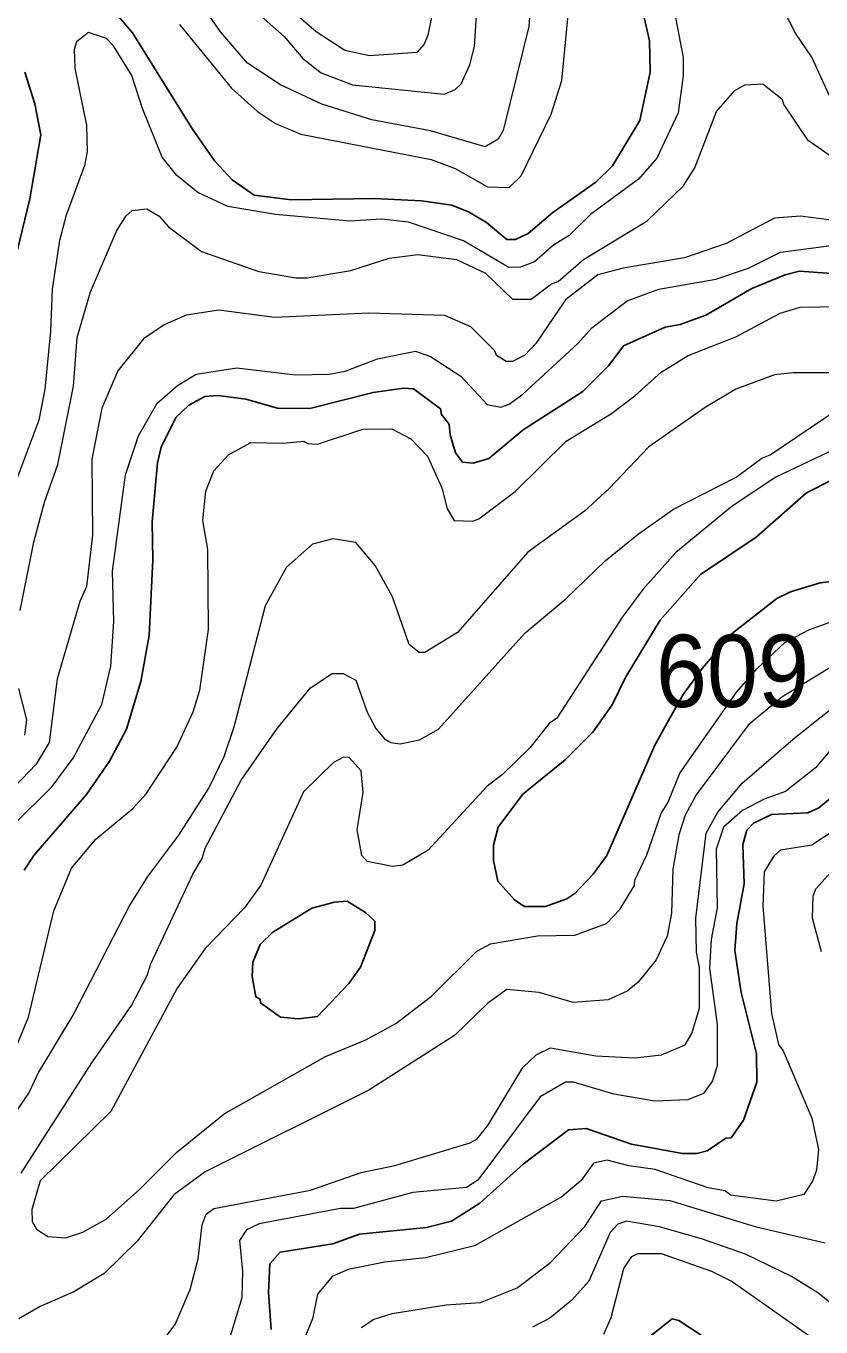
# Model space of a CAD drawing. Extents: x 673.3 to 698.5, y 6984.3 to 7012.3.
# Drawn here: x 685.48 to 686.36, y 6987.786 to 6989.227 of the extents above; entities that cross this region are included whole.
import ezdxf

# ---------------------------------------------------------------- set-up
doc = ezdxf.new("R2010")
doc.units = 0
doc.header["$LTSCALE"] = 0.032
doc.layers.add('1', color=7, linetype='Continuous', lineweight=25)
doc.layers.add('2', color=7, linetype='Continuous', lineweight=13)
doc.layers.add('21', color=7, linetype='Continuous')

msp = doc.modelspace()

# ---------------------------------------------------------------- linework, layer by layer
at = {"layer": '1'}
for points in [[(686.1539, 6989.2821), (686.1702, 6989.2105), (686.171, 6989.1757), (686.1597, 6989.1225), (686.1295, 6989.072), (686.111, 6989.0541), (686.0633, 6989.0203), (686.036, 6988.9973), (686.022, 6988.9904), (686.0124, 6988.9904), (685.99, 6989.0092), (685.9701, 6989.0211), (685.9516, 6989.0287), (685.918, 6989.0334), (685.8654, 6989.0359), (685.7738, 6989.0343), (685.7328, 6989.0397), (685.7082, 6989.0565), (685.6892, 6989.0772), (685.6645, 6989.1127), (685.5981, 6989.2193), (685.5662, 6989.2572)], [(685.4788, 6989.176), (685.49, 6989.1409), (685.4966, 6989.1066), (685.4845, 6989.0356), (685.4592, 6988.9316)], [(685.4781, 6988.2918), (685.4887, 6988.3081), (685.5472, 6988.3756), (685.5726, 6988.4124), (685.5912, 6988.4479), (685.6072, 6988.5007), (685.6164, 6988.5518), (685.6205, 6988.6355), (685.6198, 6988.6778), (685.6255, 6988.743), (685.6299, 6988.7603), (685.6458, 6988.7932), (685.6602, 6988.8068), (685.6781, 6988.8167), (685.6926, 6988.8176), (685.7236, 6988.8137), (685.7584, 6988.8038), (685.7942, 6988.8031), (685.8643, 6988.821), (685.8979, 6988.8258), (685.9092, 6988.825), (685.9388, 6988.8029), (685.9401, 6988.7968), (685.9485, 6988.7859), (685.9495, 6988.774), (685.9557, 6988.7543), (685.9634, 6988.7437), (685.975, 6988.7428), (685.9926, 6988.7477), (686.0304, 6988.7798), (686.0964, 6988.8222), (686.1251, 6988.8508), (686.1415, 6988.8728), (686.1875, 6988.8935), (686.2042, 6988.8962), (686.2325, 6988.9065), (686.2836, 6988.9362), (686.3203, 6988.9513), (686.3363, 6988.9553), (686.3723, 6988.953)], [(686.3987, 6988.6149), (686.3594, 6988.6101), (686.3265, 6988.6002), (686.3113, 6988.5926), (686.262, 6988.5544), (686.2286, 6988.5153), (686.2077, 6988.4865), (686.193, 6988.4611), (686.1761, 6988.4304), (686.123, 6988.3081), (686.1079, 6988.2875), (686.0877, 6988.266), (686.0788, 6988.2602), (686.055, 6988.2515), (686.0315, 6988.2516), (686.0204, 6988.2592), (686.0024, 6988.2796), (685.9976, 6988.3026), (685.9976, 6988.3195), (686.0029, 6988.3395), (686.0299, 6988.3761), (686.0768, 6988.4139), (686.1074, 6988.4446), (686.129, 6988.475), (686.144, 6988.5061), (686.182, 6988.5686), (686.2268, 6988.6193), (686.2885, 6988.6606), (686.3442, 6988.7097), (686.3724, 6988.7241)], [(686.3878, 6988.3855), (686.3578, 6988.3609), (686.3457, 6988.3552), (686.3054, 6988.3534), (686.2853, 6988.3439), (686.278, 6988.3362), (686.2735, 6988.3201), (686.2752, 6988.2766), (686.2671, 6988.2326), (686.2647, 6988.2029), (686.2719, 6988.1564), (686.2888, 6988.0884), (686.2891, 6988.0571), (686.2745, 6988.015), (686.2607, 6987.9954), (686.2547, 6987.9949), (686.2342, 6987.981), (686.2226, 6987.9781), (686.2069, 6987.9781), (686.1503, 6987.9883), (686.1001, 6988.0057), (686.0806, 6988.004), (686.0306, 6987.9663), (685.9823, 6987.923), (685.9513, 6987.9029), (685.9233, 6987.8958), (685.8494, 6987.8884), (685.8197, 6987.8778), (685.7613, 6987.8687), (685.75, 6987.8557), (685.7484, 6987.8238), (685.7516, 6987.7831)], [(686.1726, 6987.7768), (686.1955, 6987.7947), (686.2028, 6987.7931), (686.2565, 6987.7573)]]:
    msp.add_lwpolyline(points, dxfattribs=at)
msp.add_lwpolyline([(685.8664, 6988.2251), (685.8662, 6988.2354), (685.856, 6988.2448), (685.8355, 6988.2573), (685.8216, 6988.2565), (685.7966, 6988.2497), (685.7535, 6988.2233), (685.7394, 6988.2093), (685.7312, 6988.1899), (685.7305, 6988.174), (685.7346, 6988.1516), (685.7392, 6988.1489), (685.7396, 6988.1448), (685.7618, 6988.1288), (685.7816, 6988.1271), (685.8029, 6988.1296), (685.8375, 6988.1664), (685.8503, 6988.1843)], close=True, dxfattribs=at)
at = {"layer": '2'}
for points in [[(686.0415, 6989.2877), (686.0366, 6989.2263), (686.0083, 6989.1113), (686.0028, 6989.1015), (685.9885, 6989.093), (685.9278, 6989.1108), (685.863, 6989.1232), (685.8077, 6989.1405), (685.762, 6989.1618), (685.7253, 6989.1859), (685.6955, 6989.2207), (685.6442, 6989.2947)], [(686.1947, 6989.2599), (686.2076, 6989.1922), (686.2076, 6989.1721), (686.202, 6989.1307), (686.1785, 6989.0807), (686.158, 6989.0573), (686.1051, 6989.018), (686.0814, 6988.9949), (686.064, 6988.9841), (686.0431, 6988.9659), (686.0276, 6988.96), (686.0147, 6988.9594), (685.9645, 6988.9889), (685.9037, 6989.0097), (685.8737, 6989.013), (685.8386, 6989.0107), (685.7563, 6989.018), (685.7034, 6989.0271), (685.6702, 6989.0424), (685.647, 6989.0614), (685.6309, 6989.0818), (685.609, 6989.1355), (685.5971, 6989.1722), (685.5769, 6989.2049), (685.5691, 6989.2133), (685.5492, 6989.2198), (685.536, 6989.2094), (685.5334, 6989.2008), (685.534, 6989.1802), (685.5472, 6989.1167), (685.548, 6989.0881), (685.5448, 6989.0723), (685.5247, 6989.0173)], [(685.6502, 6989.2287), (685.7076, 6989.158), (685.7364, 6989.1323), (685.7563, 6989.1191), (685.7845, 6989.1072), (685.9285, 6989.0792), (685.955, 6989.0693), (685.991, 6989.049), (686.0151, 6989.0481), (686.0284, 6989.0611), (686.0613, 6989.1293), (686.0733, 6989.1668), (686.0822, 6989.2584)], [(685.9354, 6989.2679), (685.9251, 6989.217), (685.9209, 6989.207), (685.9126, 6989.1977), (685.8603, 6989.1938), (685.833, 6989.1997), (685.8014, 6989.2207), (685.7667, 6989.2504)], [(685.7246, 6989.252), (685.7658, 6989.2155), (685.7864, 6989.1909), (685.8068, 6989.1751), (685.8414, 6989.1617), (685.9429, 6989.1516), (685.9553, 6989.1566), (685.9617, 6989.163), (685.9714, 6989.1839), (685.9764, 6989.2043), (685.9797, 6989.2499)], [(686.3697, 6989.1498), (686.35, 6989.1925), (686.332, 6989.219), (686.3192, 6989.2435)], [(685.4738, 6988.5796), (685.4886, 6988.6551), (685.5005, 6988.6995), (685.5154, 6988.7412), (685.5326, 6988.828), (685.5367, 6988.8818), (685.5516, 6988.9326), (685.5803, 6988.9996), (685.5905, 6989.0165), (685.5978, 6989.0228), (685.6139, 6989.0244), (685.6276, 6989.0163), (685.6379, 6989.0045), (685.6745, 6988.9771), (685.7379, 6988.955), (685.7787, 6988.948), (685.7913, 6988.948), (685.8396, 6988.956), (685.8822, 6988.9699), (685.9139, 6988.974), (685.9565, 6988.9684), (685.9889, 6988.9531), (686.0185, 6988.9245), (686.0394, 6988.9244), (686.062, 6988.9414), (686.0692, 6988.9439), (686.0972, 6988.9685), (686.1677, 6989.0112), (686.2076, 6989.0497), (686.2205, 6989.0699), (686.2444, 6989.1323), (686.2646, 6989.1556), (686.2758, 6989.1619), (686.2956, 6989.1629), (686.3168, 6989.1463), (686.3189, 6989.1395), (686.345, 6989.1013), (686.3804, 6989.0766)], [(685.5247, 6989.0173), (685.5171, 6988.9893), (685.509, 6988.9355), (685.5072, 6988.8887), (685.5008, 6988.8247), (685.4943, 6988.7902), (685.4421, 6988.6515)], [(686.4062, 6989.0074), (686.3373, 6989.0164), (686.3085, 6989.0141), (686.2552, 6988.986), (686.2089, 6988.9701), (686.1412, 6988.9586), (686.1132, 6988.9512), (686.0773, 6988.9235), (686.0443, 6988.8751), (686.0323, 6988.8623), (686.0187, 6988.8553), (686.0117, 6988.8552), (686.0009, 6988.8618), (685.999, 6988.8673), (685.9727, 6988.8937)], [(685.4659, 6988.3415), (685.5091, 6988.3846), (685.5324, 6988.4159), (685.5641, 6988.4754), (685.574, 6988.5177), (685.5774, 6988.5672), (685.5757, 6988.6232), (685.5904, 6988.7297), (685.6046, 6988.7729), (685.6252, 6988.8093), (685.6479, 6988.8289), (685.6686, 6988.8412), (685.7135, 6988.8485), (685.7784, 6988.8405), (685.8157, 6988.8413), (685.8333, 6988.8446), (685.8692, 6988.8584), (685.9114, 6988.8666), (685.9278, 6988.8607), (685.9615, 6988.839), (685.9906, 6988.8076), (686.0057, 6988.8047), (686.0149, 6988.808), (686.0301, 6988.819), (686.0909, 6988.8752), (686.1066, 6988.8926), (686.1457, 6988.9226), (686.1806, 6988.9354), (686.2438, 6988.9464), (686.28, 6988.9589), (686.3154, 6988.9765), (686.3715, 6988.9837)], [(685.9727, 6988.8937), (685.9438, 6988.9064), (685.8595, 6988.9089), (685.7553, 6988.9039), (685.6936, 6988.9122), (685.6574, 6988.9065), (685.633, 6988.896), (685.6101, 6988.8805), (685.5817, 6988.8451), (685.564, 6988.8037), (685.5529, 6988.747), (685.5538, 6988.6629), (685.5471, 6988.606), (685.5398, 6988.5893), (685.5147, 6988.5036), (685.5056, 6988.4332), (685.4913, 6988.4093), (685.4433, 6988.3595)], [(685.4644, 6988.0844), (685.4828, 6988.1288), (685.5109, 6988.2469), (685.5303, 6988.2939), (685.5575, 6988.3263), (685.5985, 6988.3602), (685.6131, 6988.3762), (685.6472, 6988.4282), (685.6651, 6988.4673), (685.6725, 6988.4914), (685.6823, 6988.5585), (685.6815, 6988.6469), (685.6759, 6988.6792), (685.6791, 6988.7117), (685.6879, 6988.7343), (685.7043, 6988.7518), (685.7289, 6988.7655), (685.7648, 6988.7648), (685.7878, 6988.7672), (685.7921, 6988.7644), (685.8029, 6988.7639), (685.8529, 6988.7802), (685.8851, 6988.7809), (685.9061, 6988.7697), (685.9244, 6988.7506), (685.9404, 6988.7153), (685.9464, 6988.692), (685.9539, 6988.6793), (685.9746, 6988.6784), (685.9812, 6988.6809), (686.0215, 6988.7113), (686.0779, 6988.7669), (686.1283, 6988.7976), (686.1542, 6988.8172), (686.1832, 6988.8437), (686.2131, 6988.8619), (686.2657, 6988.8828), (686.3151, 6988.9088), (686.3369, 6988.9154), (686.3806, 6988.9161)], [(686.4848, 6988.8429), (686.3292, 6988.8428), (686.3086, 6988.8404), (686.2657, 6988.8246), (686.2319, 6988.8045), (686.1697, 6988.7608), (686.1257, 6988.7146), (686.0983, 6988.6895), (686.0358, 6988.6441), (685.9579, 6988.555), (685.9216, 6988.5328), (685.9155, 6988.5331), (685.9042, 6988.542), (685.8858, 6988.5948), (685.8668, 6988.6293), (685.8451, 6988.655), (685.8198, 6988.6588), (685.7972, 6988.6531), (685.7683, 6988.6274), (685.7449, 6988.5848), (685.7102, 6988.4501), (685.699, 6988.4175), (685.6828, 6988.3838), (685.6489, 6988.3306), (685.6146, 6988.2848), (685.5949, 6988.2536), (685.533, 6988.133), (685.4941, 6988.0682), (685.4836, 6988.0457), (685.4211, 6987.9547)], [(685.4749, 6987.9563), (685.5528, 6988.0782), (685.5968, 6988.1418), (685.6144, 6988.1753), (685.6183, 6988.1879), (685.6647, 6988.2873), (685.6751, 6988.3049), (685.6785, 6988.3163), (685.7184, 6988.3916), (685.758, 6988.4489), (685.795, 6988.4937), (685.8192, 6988.5097), (685.8312, 6988.5098), (685.8453, 6988.5022), (685.8576, 6988.467), (685.8674, 6988.4489), (685.877, 6988.4374), (685.8838, 6988.4332), (685.8943, 6988.4317), (685.9156, 6988.4363), (685.9366, 6988.4481), (686.0322, 6988.5542), (686.0778, 6988.5925), (686.1213, 6988.6344), (686.158, 6988.6644), (686.1968, 6988.6918), (686.2661, 6988.7271), (686.2945, 6988.7482), (686.304, 6988.7518), (686.3775, 6988.8018)], [(686.405, 6988.7721), (686.3101, 6988.7271), (686.2619, 6988.695), (686.1993, 6988.6439), (686.1628, 6988.6026), (686.1404, 6988.5723), (686.0676, 6988.4602), (686.0593, 6988.4542), (686.0379, 6988.4272), (686.0073, 6988.3975), (685.9906, 6988.3848), (685.9252, 6988.3138), (685.8971, 6988.2975), (685.8858, 6988.2957), (685.8576, 6988.3014), (685.8518, 6988.3082), (685.8468, 6988.3365), (685.8533, 6988.3777), (685.8513, 6988.402), (685.8378, 6988.4165), (685.8315, 6988.4169), (685.8204, 6988.4111), (685.7873, 6988.3786), (685.74, 6988.2751), (685.7221, 6988.25), (685.6785, 6988.2051), (685.6473, 6988.1612), (685.574, 6988.0245), (685.4957, 6987.9477), (685.4865, 6987.9159), (685.4869, 6987.9026), (685.4919, 6987.8941), (685.5043, 6987.8861), (685.5239, 6987.8844), (685.5429, 6987.8907), (685.5687, 6987.9052), (685.6056, 6987.9379), (685.6468, 6987.9792), (685.6996, 6988.0218), (685.8117, 6988.0854), (685.8564, 6988.1037), (685.8895, 6988.1218), (685.9291, 6988.1521), (685.9791, 6988.2021), (685.9943, 6988.2101), (686.0462, 6988.219), (686.0877, 6988.2199), (686.1226, 6988.2328), (686.1374, 6988.2484), (686.1536, 6988.2748), (686.154, 6988.2809), (686.1673, 6988.3087), (686.1833, 6988.3547), (686.1908, 6988.3671), (686.2037, 6988.3993), (686.2671, 6988.4894), (686.2895, 6988.5151), (686.32, 6988.5442), (686.3467, 6988.5582), (686.4151, 6988.5828)], [(686.4042, 6988.5371), (686.3168, 6988.4835), (686.2797, 6988.4523), (686.2219, 6988.3753), (686.2099, 6988.3528), (686.2028, 6988.3309), (686.1962, 6988.2929), (686.1946, 6988.244), (686.1898, 6988.2186), (686.1777, 6988.1925), (686.1577, 6988.1676), (686.1455, 6988.1579), (686.1246, 6988.1481), (686.0859, 6988.1451), (686.048, 6988.1563), (686.0123, 6988.1596), (685.9915, 6988.1446), (685.9543, 6988.1085), (685.8597, 6988.0482), (685.6783, 6987.9576), (685.6439, 6987.9322), (685.6031, 6987.8809), (685.5665, 6987.8451), (685.5331, 6987.8248), (685.4957, 6987.8085), (685.4721, 6987.7947)], [(685.9718, 6987.9896), (685.9795, 6987.9943), (685.9912, 6988.0089), (686.0301, 6988.0733), (686.0447, 6988.0873), (686.0606, 6988.095), (686.1109, 6988.0862), (686.1542, 6988.0839), (686.1835, 6988.0872), (686.2099, 6988.0985), (686.2172, 6988.111), (686.2255, 6988.1388), (686.2255, 6988.184), (686.2224, 6988.2011), (686.2215, 6988.2388), (686.2332, 6988.3329), (686.246, 6988.3561), (686.2727, 6988.3882), (686.332, 6988.4393), (686.4634, 6988.5434)], [(685.4787, 6988.4412), (685.4812, 6988.4583), (685.4721, 6988.4929)], [(686.4079, 6988.4689), (686.3541, 6988.4051), (686.3207, 6988.3789), (686.2972, 6988.3705), (686.2733, 6988.3579), (686.2523, 6988.3394), (686.2442, 6988.315), (686.2451, 6988.2502), (686.2386, 6988.215), (686.2369, 6988.1834), (686.2451, 6988.1208), (686.2451, 6988.075), (686.2402, 6988.0586), (686.23, 6988.0443), (686.2128, 6988.0375), (686.1761, 6988.0359), (686.1309, 6988.0436), (686.0861, 6988.0569), (686.0773, 6988.0569), (686.0491, 6988.0408), (685.9801, 6987.9484), (685.9677, 6987.9404), (685.9083, 6987.9349), (685.8425, 6987.917), (685.8284, 6987.917), (685.7383, 6987.9001), (685.7241, 6987.8932), (685.7166, 6987.8816), (685.7198, 6987.8475), (685.7191, 6987.8179), (685.7066, 6987.7767)], [(686.3749, 6988.3359), (686.35, 6988.3195), (686.3153, 6988.3139), (686.3077, 6988.3068), (686.2973, 6988.2899), (686.2956, 6988.2518), (686.3054, 6988.133), (686.3131, 6988.0988), (686.3182, 6988.0917), (686.3499, 6988.0169), (686.3574, 6987.9824), (686.3551, 6987.9596), (686.3506, 6987.9473), (686.3411, 6987.9325), (686.3106, 6987.9251), (686.26, 6987.9316), (686.254, 6987.9364), (686.2354, 6987.94), (686.1765, 6987.9601), (686.1476, 6987.9641), (686.1235, 6987.9705), (686.1082, 6987.9672), (686.0946, 6987.9482), (686.0732, 6987.93), (685.9767, 6987.8756), (685.9224, 6987.8623), (685.8773, 6987.8575), (685.8366, 6987.8494), (685.8189, 6987.8415), (685.8029, 6987.8221), (685.7972, 6987.7948), (685.7837, 6987.7617)], [(686.3607, 6988.2014), (686.3508, 6988.2388), (686.3516, 6988.263), (686.3546, 6988.2711), (686.3849, 6988.3052)], [(685.4389, 6987.6523), (685.5304, 6987.6899), (685.5749, 6987.7135), (685.6138, 6987.7467), (685.6451, 6987.7886), (685.6619, 6987.8271), (685.6708, 6987.8611), (685.6751, 6987.899), (685.6797, 6987.9109), (685.6881, 6987.9169), (685.7949, 6987.9375), (685.8512, 6987.9569), (685.8885, 6987.9645), (685.9718, 6987.9896)], [(685.8514, 6987.7852), (685.8645, 6987.7939), (685.8854, 6987.8005), (685.9452, 6987.8102), (685.9832, 6987.8127), (686.0239, 6987.8291), (686.0606, 6987.857), (686.0987, 6987.8969), (686.1172, 6987.9256), (686.1409, 6987.9308), (686.1928, 6987.9259), (686.2885, 6987.8967)], [(686.4155, 6987.7836), (686.389, 6987.7977), (686.3565, 6987.8234), (686.3276, 6987.8415), (686.2764, 6987.8663), (686.229, 6987.8832), (686.1814, 6987.8966), (686.1448, 6987.9029), (686.1354, 6987.8998), (686.1268, 6987.8903), (686.1032, 6987.8364), (686.0843, 6987.8156), (686.0599, 6987.7954), (686.0409, 6987.7857)], [(686.2885, 6987.8967), (686.3646, 6987.879)], [(686.1198, 6987.7779), (686.1277, 6987.7961), (686.1419, 6987.8505), (686.1506, 6987.8638), (686.1574, 6987.8672), (686.1832, 6987.8672), (686.2389, 6987.8476), (686.2617, 6987.8362), (686.359, 6987.7678)]]:
    msp.add_lwpolyline(points, dxfattribs=at)

# ---------------------------------------------------------------- texts
at = {"layer": '21', "width": 0.95}
msp.add_text('609', height=0.08, dxfattribs=at).set_placement((686.1774, 6988.4726))

doc.saveas('drawing.dxf')
